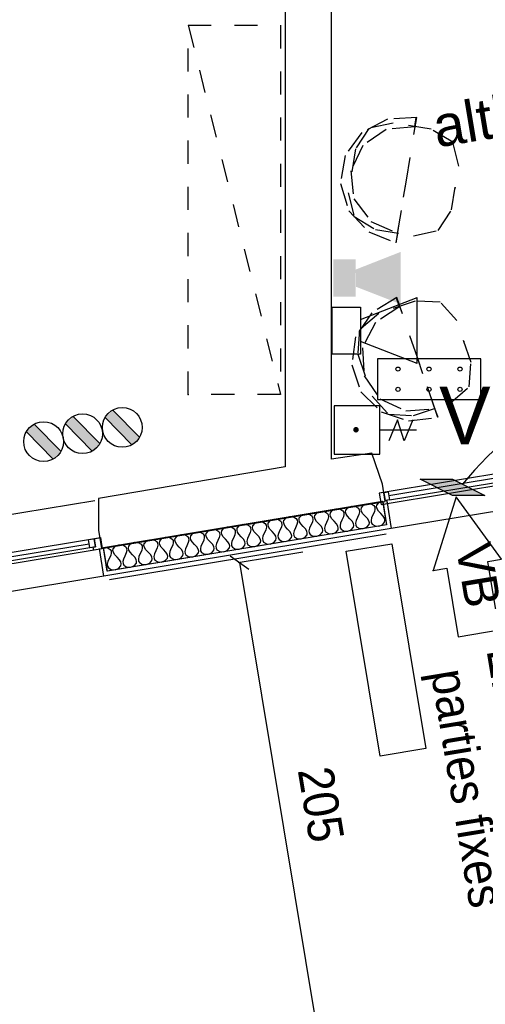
# Model space of a CAD drawing. Header units: millimetres. Extents: x -15 to 127, y -65 to 67.
# Tile 258 of 476: x 38.78 to 40.8, y -6.54 to -2.27. Entities that reach past the tile are written whole.
import ezdxf

# ---------------------------------------------------------------- set-up
doc = ezdxf.new("R2010")
doc.units = ezdxf.units.MM
doc.header["$MEASUREMENT"] = 0
doc.linetypes.add('PC_DASH_3', pattern=[0.055556, 0.027778, -0.027778])
doc.layers.add('Cfa', color=1, linetype='Continuous')
doc.layers.add('structure rdc', color=7, linetype='Continuous')
doc.styles.get("Standard").update_dxf_attribs({"font": 'BKANT.TTF'})

# ---------------------------------------------------------------- blocks, each defined once
blk = doc.blocks.new('BG')
for p, q in [((-0.047, -0.317), (-0.046, -0.771)), ((0.078, -0.538), (-0.181, -0.429)), ((-0.181, -0.621), (0.078, -0.538)), ((0.078, -0.728), (-0.181, -0.621))]:
    blk.add_line(p, q)
blk.add_lwpolyline([(-0.347, 0.246), (-0.347, -0.317), (0.252, -0.317), (0.252, 0.246)], close=True)
at = {"const_width": 0.0341}
blk.add_lwpolyline([(-0.063, -0.024, 1), (-0.029, -0.024, 1)], format="xyb", close=True, dxfattribs=at)
blk = doc.blocks.new('BDR')
for p, q in [((-0.217, 0.129), (0.124, 0.469)), ((-0.123, 0.033), (0.222, 0.37))]:
    blk.add_line(p, q)
blk.add_circle((0.002, 0.25), 0.251)
blk.add_solid([(-0.219, 0.137), (0.124, 0.469), (-0.123, 0.033), (0.222, 0.37)])
blk = doc.blocks.new('QGACHE')
for p, q in [((-0.088, 0.014), (0.112, 0.414)), ((0.112, 0.414), (0.112, 0.014)), ((0.112, 0.364), (0.112, 0.164)), ((-0.088, -0.186), (-0.088, 0.014)), ((0.112, 0.014), (-0.088, -0.386)), ((-0.088, -0.386), (-0.088, 0.014))]:
    blk.add_line(p, q)
blk.add_solid([(-0.085, 0.019), (0.112, 0.41), (-0.088, -0.378), (0.111, 0.011)])
blk = doc.blocks.new('SIP')
for p, q in [((0.0026, 0.0698), (0.3026, 0.1865)), ((0.3026, -0.1635), (0.3026, 0.1865)), ((-0.1474, 0.1365), (0.0026, 0.1365)), ((-0.1474, -0.1135), (-0.1474, 0.1365)), ((0.0026, 0.1365), (0.0026, -0.1135)), ((0.3026, -0.1635), (0.0026, -0.0469)), ((0.0026, -0.1135), (-0.1474, -0.1135))]:
    blk.add_line(p, q)
blk = doc.blocks.new('SIREFRA')
for points in [[(0.1497, 0.182), (0.4484, 0.2994), (0.1519, 0.0667), (0.4484, -0.0486)], [(0, 0.25), (0.15, 0.25), (0, 0), (0.15, 0)]]:
    blk.add_solid(points)
blk = doc.blocks.new('SC')
for p, q in [((-0.669, 0.006), (-0.669, 0.506)), ((-0.669, 0.506), (0.581, 0.506)), ((0.581, 0.506), (0.581, 0.006)), ((0.581, 0.006), (-0.669, 0.006))]:
    blk.add_line(p, q)
at = {"const_width": 0.05}
for points in [[(-0.444, 0.381, 1), (-0.394, 0.381, 1)], [(-0.069, 0.381, 1), (-0.019, 0.381, 1)], [(0.306, 0.381, 1), (0.356, 0.381, 1)], [(-0.444, 0.131, 1), (-0.394, 0.131, 1)], [(-0.069, 0.131, 1), (-0.019, 0.131, 1)], [(0.306, 0.131, 1), (0.356, 0.131, 1)]]:
    blk.add_lwpolyline(points, format="xyb", close=True, dxfattribs=at)
blk = doc.blocks.new('PD_4905')
at = {"layer": 'structure rdc', "color": 0}
for points in [[(39.8225, -30.8641), (41.0312, -30.6637), (41.0482, -30.7658), (39.8395, -30.9663), (39.8225, -30.8641)], [(39.8225, -30.8641), (39.8389, -30.8647), (39.8517, -30.8724), (39.8553, -30.8792), (39.8562, -30.8881), (39.8539, -30.8991), (39.8478, -30.9124), (39.8417, -30.9257), (39.8394, -30.9368), (39.8403, -30.9456), (39.8439, -30.9524), (39.8567, -30.9601), (39.8731, -30.9607), (39.8884, -30.9549), (39.898, -30.9434), (39.8992, -30.9359), (39.8972, -30.9272), (39.8915, -30.9175), (39.8814, -30.9068), (39.8713, -30.8962), (39.8655, -30.8865), (39.8636, -30.8778), (39.8648, -30.8703), (39.8744, -30.8588), (39.8897, -30.853), (39.9061, -30.8536), (39.9189, -30.8613), (39.9224, -30.8681), (39.9234, -30.8769), (39.9211, -30.888), (39.9149, -30.9013), (39.9088, -30.9146), (39.9065, -30.9256), (39.9075, -30.9345), (39.911, -30.9413), (39.9238, -30.949), (39.9402, -30.9496), (39.9555, -30.9437), (39.9651, -30.9323), (39.9663, -30.9247), (39.9644, -30.916), (39.9586, -30.9063), (39.9485, -30.8957), (39.9384, -30.8851), (39.9327, -30.8754), (39.9307, -30.8667), (39.9319, -30.8591), (39.9415, -30.8477), (39.9568, -30.8419), (39.9732, -30.8424), (39.986, -30.8501), (39.9896, -30.8569), (39.9905, -30.8658), (39.9882, -30.8768), (39.9821, -30.8901), (39.976, -30.9035), (39.9737, -30.9145), (39.9746, -30.9234), (39.9782, -30.9301), (39.991, -30.9379), (40.0073, -30.9384), (40.0227, -30.9326), (40.0323, -30.9212), (40.0335, -30.9136), (40.0315, -30.9049), (40.0258, -30.8952), (40.0157, -30.8846), (40.0056, -30.874), (39.9998, -30.8643), (39.9979, -30.8556), (39.9991, -30.848), (40.0087, -30.8366), (40.024, -30.8307), (40.0404, -30.8313), (40.0532, -30.839), (40.0567, -30.8458), (40.0577, -30.8547), (40.0554, -30.8657), (40.0492, -30.879), (40.0431, -30.8923), (40.0408, -30.9034), (40.0418, -30.9122), (40.0453, -30.919), (40.0581, -30.9267), (40.0745, -30.9273), (40.0898, -30.9215), (40.0994, -30.91), (40.1006, -30.9025), (40.0987, -30.8938), (40.0929, -30.8841), (40.0828, -30.8734), (40.0727, -30.8628), (40.067, -30.8531), (40.065, -30.8444), (40.0662, -30.8369), (40.0758, -30.8254), (40.0911, -30.8196), (40.1075, -30.8202), (40.1203, -30.8279), (40.1239, -30.8347), (40.1248, -30.8435), (40.1225, -30.8546), (40.1164, -30.8679), (40.1103, -30.8812), (40.108, -30.8922), (40.1089, -30.9011), (40.1125, -30.9079), (40.1253, -30.9156), (40.1416, -30.9162), (40.157, -30.9103), (40.1666, -30.8989), (40.1678, -30.8913), (40.1658, -30.8826), (40.1601, -30.8729), (40.15, -30.8623), (40.1399, -30.8517), (40.1341, -30.842), (40.1322, -30.8333), (40.1334, -30.8257), (40.143, -30.8143), (40.1583, -30.8085), (40.1747, -30.809), (40.1875, -30.8167), (40.191, -30.8235), (40.192, -30.8324), (40.1897, -30.8434), (40.1835, -30.8567), (40.1774, -30.8701), (40.1751, -30.8811), (40.176, -30.89), (40.1796, -30.8967), (40.1924, -30.9045), (40.2088, -30.905), (40.2241, -30.8992), (40.2337, -30.8878), (40.2349, -30.8802), (40.233, -30.8715), (40.2272, -30.8618), (40.2171, -30.8512), (40.207, -30.8406), (40.2013, -30.8308), (40.1993, -30.8222), (40.2005, -30.8146), (40.2101, -30.8032), (40.2254, -30.7973), (40.2418, -30.7979), (40.2546, -30.8056), (40.2582, -30.8124), (40.2591, -30.8213), (40.2568, -30.8323), (40.2507, -30.8456), (40.2446, -30.8589), (40.2423, -30.87), (40.2432, -30.8788), (40.2468, -30.8856), (40.2596, -30.8933), (40.2759, -30.8939), (40.2913, -30.8881), (40.3009, -30.8766), (40.3021, -30.8691), (40.3001, -30.8604), (40.2944, -30.8507), (40.2843, -30.84), (40.2742, -30.8294), (40.2684, -30.8197), (40.2665, -30.811), (40.2677, -30.8034), (40.2773, -30.792), (40.2926, -30.7862), (40.309, -30.7868), (40.3218, -30.7945), (40.3253, -30.8013), (40.3263, -30.8101), (40.324, -30.8212), (40.3178, -30.8345), (40.3117, -30.8478), (40.3094, -30.8588), (40.3103, -30.8677), (40.3139, -30.8745), (40.3267, -30.8822), (40.3431, -30.8827), (40.3584, -30.8769), (40.368, -30.8655), (40.3692, -30.8579), (40.3672, -30.8492), (40.3615, -30.8395), (40.3514, -30.8289), (40.3413, -30.8183), (40.3356, -30.8086), (40.3336, -30.7999), (40.3348, -30.7923), (40.3444, -30.7809), (40.3597, -30.7751), (40.3761, -30.7756), (40.3889, -30.7833), (40.3925, -30.7901), (40.3934, -30.799), (40.3911, -30.81), (40.385, -30.8233), (40.3789, -30.8366), (40.3766, -30.8477), (40.3775, -30.8566), (40.3811, -30.8633), (40.3939, -30.8711), (40.4102, -30.8716), (40.4256, -30.8658), (40.4352, -30.8544), (40.4364, -30.8468), (40.4344, -30.8381), (40.4287, -30.8284), (40.4186, -30.8178), (40.4085, -30.8071), (40.4027, -30.7974), (40.4008, -30.7888), (40.402, -30.7812), (40.4116, -30.7697), (40.4269, -30.7639), (40.4433, -30.7645), (40.4561, -30.7722), (40.4596, -30.779), (40.4606, -30.7879), (40.4583, -30.7989), (40.4521, -30.8122), (40.446, -30.8255), (40.4437, -30.8366), (40.4446, -30.8454), (40.4482, -30.8522), (40.461, -30.8599), (40.4774, -30.8605), (40.4927, -30.8547), (40.5023, -30.8432), (40.5035, -30.8357), (40.5015, -30.827), (40.4958, -30.8173), (40.4857, -30.8066), (40.4756, -30.796), (40.4699, -30.7863), (40.4679, -30.7776), (40.4691, -30.77), (40.4787, -30.7586), (40.494, -30.7528), (40.5104, -30.7534), (40.5232, -30.7611), (40.5268, -30.7679), (40.5277, -30.7767), (40.5254, -30.7878), (40.5193, -30.8011), (40.5132, -30.8144), (40.5109, -30.8254), (40.5118, -30.8343), (40.5154, -30.8411), (40.5282, -30.8488), (40.5445, -30.8493), (40.5599, -30.8435), (40.5695, -30.8321), (40.5707, -30.8245), (40.5687, -30.8158), (40.563, -30.8061), (40.5529, -30.7955), (40.5428, -30.7849), (40.537, -30.7752), (40.5351, -30.7665), (40.5362, -30.7589), (40.5459, -30.7475), (40.5612, -30.7417), (40.5776, -30.7422), (40.5904, -30.7499), (40.5939, -30.7567), (40.5949, -30.7656), (40.5926, -30.7766), (40.5864, -30.7899), (40.5803, -30.8032), (40.578, -30.8143), (40.5789, -30.8231), (40.5825, -30.8299), (40.5953, -30.8376), (40.6117, -30.8382), (40.627, -30.8324), (40.6366, -30.821), (40.6378, -30.8134), (40.6358, -30.8047), (40.6301, -30.795), (40.62, -30.7844), (40.6099, -30.7737), (40.6042, -30.764), (40.6022, -30.7553), (40.6034, -30.7478), (40.613, -30.7363), (40.6283, -30.7305), (40.6447, -30.7311), (40.6575, -30.7388), (40.6611, -30.7456), (40.662, -30.7544), (40.6597, -30.7655), (40.6536, -30.7788), (40.6475, -30.7921), (40.6452, -30.8031), (40.6461, -30.812), (40.6497, -30.8188), (40.6625, -30.8265), (40.6788, -30.8271), (40.6942, -30.8213), (40.7038, -30.8098), (40.705, -30.8022), (40.703, -30.7936), (40.6973, -30.7839), (40.6872, -30.7732), (40.6771, -30.7626), (40.6713, -30.7529), (40.6693, -30.7442), (40.6705, -30.7366), (40.6802, -30.7252), (40.6955, -30.7194), (40.7119, -30.7199), (40.7246, -30.7277), (40.7282, -30.7344), (40.7292, -30.7433), (40.7269, -30.7544), (40.7207, -30.7677), (40.7146, -30.781), (40.7123, -30.792), (40.7132, -30.8009), (40.7168, -30.8077), (40.7296, -30.8154), (40.746, -30.8159), (40.7613, -30.8101), (40.7709, -30.7987), (40.7721, -30.7911), (40.7701, -30.7824), (40.7644, -30.7727), (40.7543, -30.7621), (40.7442, -30.7515), (40.7385, -30.7418), (40.7365, -30.7331), (40.7377, -30.7255), (40.7473, -30.7141), (40.7626, -30.7083), (40.779, -30.7088), (40.7918, -30.7165), (40.7954, -30.7233), (40.7963, -30.7322), (40.794, -30.7432), (40.7879, -30.7565), (40.7818, -30.7698), (40.7795, -30.7809), (40.7804, -30.7897), (40.784, -30.7965), (40.7968, -30.8042), (40.8131, -30.8048), (40.8285, -30.799), (40.8381, -30.7876), (40.8393, -30.78), (40.8373, -30.7713), (40.8315, -30.7616), (40.8215, -30.751), (40.8114, -30.7403), (40.8056, -30.7306), (40.8036, -30.7219), (40.8048, -30.7144), (40.8145, -30.7029), (40.8298, -30.6971), (40.8462, -30.6977), (40.8589, -30.7054), (40.8625, -30.7122), (40.8635, -30.721), (40.8612, -30.7321), (40.855, -30.7454), (40.8489, -30.7587), (40.8466, -30.7697), (40.8475, -30.7786), (40.8511, -30.7854), (40.8639, -30.7931), (40.8803, -30.7937), (40.8956, -30.7878), (40.9052, -30.7764), (40.9064, -30.7688), (40.9044, -30.7602), (40.8987, -30.7504), (40.8886, -30.7398), (40.8785, -30.7292), (40.8728, -30.7195), (40.8708, -30.7108), (40.872, -30.7032), (40.8816, -30.6918), (40.8969, -30.686), (40.9133, -30.6865), (40.9261, -30.6943), (40.9297, -30.701), (40.9306, -30.7099), (40.9283, -30.7209), (40.9222, -30.7343), (40.9161, -30.7476), (40.9138, -30.7586), (40.9147, -30.7675), (40.9183, -30.7743), (40.9311, -30.782), (40.9474, -30.7825), (40.9628, -30.7767), (40.9724, -30.7653), (40.9736, -30.7577), (40.9716, -30.749), (40.9658, -30.7393), (40.9558, -30.7287), (40.9457, -30.7181), (40.9399, -30.7084), (40.9379, -30.6997), (40.9391, -30.6921), (40.9488, -30.6807), (40.9641, -30.6748), (40.9805, -30.6754), (40.9932, -30.6831), (40.9968, -30.6899), (40.9978, -30.6988), (40.9955, -30.7098), (40.9893, -30.7231), (40.9832, -30.7364), (40.9809, -30.7475), (40.9818, -30.7563), (40.9854, -30.7631), (40.9982, -30.7708), (41.0146, -30.7714), (41.0299, -30.7656), (41.0395, -30.7541), (41.0407, -30.7466), (41.0387, -30.7379), (41.033, -30.7282), (41.0229, -30.7176), (41.0128, -30.7069), (41.0071, -30.6972), (41.0051, -30.6885), (41.0063, -30.681), (41.0159, -30.6695), (41.0312, -30.6637)]]:
    blk.add_lwpolyline(points, dxfattribs=at)
blk = doc.blocks.new('PD_4947')
at = {"layer": 'structure rdc', "color": 0}
for p, q in [((39.082, -30.9604), (39.7601, -30.848)), ((39.763, -30.8657), (39.0849, -30.9781))]:
    blk.add_line(p, q, dxfattribs=at)
for points in [[(39.8175, -30.8703), (39.0349, -31), (39.0268, -30.9514), (39.8094, -30.8216), (39.8175, -30.8703)], [(39.7876, -30.8616), (39.763, -30.8657), (39.7572, -30.8303), (39.7817, -30.8262), (39.7876, -30.8616)], [(39.8094, -30.8216), (39.8175, -30.8703), (39.7806, -30.8764), (39.7784, -30.8631), (39.7876, -30.8616), (39.7817, -30.8262), (39.8094, -30.8216)], [(39.0268, -30.9514), (39.0349, -31), (39.0718, -30.9939), (39.0696, -30.9806), (39.0604, -30.9822), (39.0545, -30.9468), (39.0268, -30.9514)], [(39.0849, -30.9781), (39.0604, -30.9822), (39.0545, -30.9468), (39.0791, -30.9427), (39.0849, -30.9781)]]:
    blk.add_lwpolyline(points, dxfattribs=at)
blk.add_point((39.0349, -31), dxfattribs=at)
blk = doc.blocks.new('PD_5008')
at = {"layer": 'structure rdc', "color": 0}
blk.add_line((43.5332, -31.1284), (43.4019, -30.3371), dxfattribs=at)
for points in [[(43.5214, -31.1799), (43.3742, -30.2921), (43.4137, -30.2855), (43.5609, -31.1734), (43.5214, -31.1799)], [(43.3742, -30.2921), (43.4137, -30.2855), (43.4217, -30.3338), (43.3822, -30.3403), (43.3742, -30.2921)], [(43.5134, -31.1317), (43.5529, -31.1251), (43.5609, -31.1734), (43.5214, -31.1799), (43.5134, -31.1317)]]:
    blk.add_lwpolyline(points, dxfattribs=at)
blk = doc.blocks.new('PD_5009')
at = {"layer": 'structure rdc', "color": 0}
blk.add_line((41.7966, -31.4164), (41.6654, -30.625), dxfattribs=at)
for points in [[(41.7849, -31.4679), (41.6376, -30.58), (41.6771, -30.5735), (41.8243, -31.4614), (41.7849, -31.4679)], [(41.6376, -30.58), (41.6771, -30.5735), (41.6851, -30.6217), (41.6456, -30.6283), (41.6376, -30.58)], [(41.7769, -31.4196), (41.8163, -31.4131), (41.8243, -31.4614), (41.7849, -31.4679), (41.7769, -31.4196)]]:
    blk.add_lwpolyline(points, dxfattribs=at)
blk = doc.blocks.new('PD_5007')
at = {"layer": 'structure rdc', "color": 0}
blk.add_line((42.5577, -30.6317), (42.5065, -30.3228), dxfattribs=at)
for points in [[(43.4567, -30.2805), (43.4477, -30.2262), (43.3885, -30.2361), (43.3909, -30.2509), (43.4057, -30.2484), (43.4123, -30.2879), (43.4567, -30.2805)], [(41.5937, -30.5894), (41.5847, -30.5352), (41.6439, -30.5254), (41.6463, -30.5402), (41.6315, -30.5426), (41.6381, -30.5821), (41.5937, -30.5894)]]:
    blk.add_lwpolyline(points, dxfattribs=at)
for centre, start, end in [((41.6367, -30.5832), 279.4153, 9.4153), ((43.4124, -30.2887), 189.4153, 279.4153)]:
    blk.add_arc(centre, 0.9, start, end, dxfattribs=at)
blk.add_point((43.4477, -30.2262), dxfattribs=at)
at = {"layer": 'structure rdc'}
for name in ['PD_5008', 'PD_5009']:
    blk.add_blockref(name, (0, 0), dxfattribs=at)
blk = doc.blocks.new('PD_5010')
at = {"layer": 'structure rdc', "color": 0}
for p, q in [((41.5716, -30.5555), (41.0586, -30.6406)), ((41.0615, -30.6583), (41.5745, -30.5732))]:
    blk.add_line(p, q, dxfattribs=at)
for points in [[(41.0242, -30.6781), (41.6162, -30.5799), (41.6081, -30.5313), (41.0162, -30.6294), (41.0242, -30.6781)], [(41.5686, -30.5378), (41.5872, -30.5347), (41.5931, -30.5701), (41.5745, -30.5732), (41.5686, -30.5378)], [(41.6081, -30.5313), (41.6162, -30.5799), (41.5883, -30.5846), (41.5861, -30.5713), (41.5931, -30.5701), (41.5872, -30.5347), (41.6081, -30.5313)], [(41.0162, -30.6294), (41.0242, -30.6781), (41.0521, -30.6735), (41.0499, -30.6602), (41.0429, -30.6614), (41.0371, -30.626), (41.0162, -30.6294)], [(41.0371, -30.626), (41.0556, -30.6229), (41.0615, -30.6583), (41.0429, -30.6614), (41.0371, -30.626)]]:
    blk.add_lwpolyline(points, dxfattribs=at)
blk.add_point((41.6162, -30.5799), dxfattribs=at)
blk = doc.blocks.new('PD_5011')
at = {"layer": 'structure rdc', "color": 0}
for p, q in [((43.4515, -30.2438), (43.9645, -30.1587)), ((43.9674, -30.1764), (43.4544, -30.2615))]:
    blk.add_line(p, q, dxfattribs=at)
for points in [[(44.0091, -30.1831), (43.4172, -30.2813), (43.4091, -30.2326), (44.001, -30.1345), (44.0091, -30.1831)], [(43.986, -30.1733), (43.9674, -30.1764), (43.9616, -30.141), (43.9801, -30.1379), (43.986, -30.1733)], [(44.001, -30.1345), (44.0091, -30.1831), (43.9812, -30.1878), (43.979, -30.1745), (43.986, -30.1733), (43.9801, -30.1379), (44.001, -30.1345)], [(43.4091, -30.2326), (43.4172, -30.2813), (43.445, -30.2767), (43.4428, -30.2634), (43.4359, -30.2646), (43.43, -30.2292), (43.4091, -30.2326)], [(43.4544, -30.2615), (43.4359, -30.2646), (43.43, -30.2292), (43.4486, -30.2261), (43.4544, -30.2615)]]:
    blk.add_lwpolyline(points, dxfattribs=at)
blk.add_point((43.4172, -30.2813), dxfattribs=at)
blk = doc.blocks.new('PD_5006')
at = {"layer": 'structure rdc'}
for name in ['PD_5011', 'PD_5007', 'PD_5010']:
    blk.add_blockref(name, (0, 0), dxfattribs=at)
blk = doc.blocks.new('PD_5109')
at = {"layer": 'structure rdc', "color": 0, "linetype": 'PC_DASH_3'}
for p, q in [((41.1753, -29.0017), (41.169, -29.0401)), ((41.0898, -29.5437), (41.0965, -29.5031))]:
    blk.add_line(p, q, dxfattribs=at)
for points in [[(41.134, -29.2725), (41.179, -29.0012), (41.0518, -29.0078), (40.9409, -29.0667), (40.8682, -29.1664), (40.8482, -29.2872), (40.8848, -29.405), (40.9707, -29.4966), (41.089, -29.5438), (41.134, -29.2725)], [(40.9135, -29.1372), (40.8819, -29.3273), (40.9074, -29.4301), (41.0009, -29.4864), (41.1648, -29.5136), (41.2715, -29.4904), (41.3288, -29.4014), (41.3603, -29.2113), (41.3348, -29.1085), (41.2414, -29.0522), (41.0774, -29.025), (40.9708, -29.0481), (40.9135, -29.1372)], [(41.134, -29.2725), (41.1722, -29.0418), (41.1722, -29.0418), (41.0468, -29.0528), (40.9448, -29.1226), (40.8934, -29.2326), (40.9065, -29.3533), (40.9806, -29.4524), (41.0957, -29.5032), (41.134, -29.2725)]]:
    blk.add_lwpolyline(points, dxfattribs=at)
blk = doc.blocks.new('PD_5108')
at = {"layer": 'structure rdc', "color": 0}
blk.add_point((41.3446, -29.3063), dxfattribs=at)
at = {"layer": 'structure rdc'}
blk.add_blockref('PD_5109', (0, 0), dxfattribs=at)
blk = doc.blocks.new('PD_5282')
at = {"layer": 'structure rdc', "color": 0, "linetype": 'PC_DASH_3'}
blk.add_line((40.1894, -28.6014), (40.5894, -30.2014), dxfattribs=at)
blk.add_lwpolyline([(40.5894, -28.6014), (40.5894, -30.2014), (40.1894, -30.2014), (40.1894, -28.6014), (40.5894, -28.6014)], dxfattribs=at)
blk = doc.blocks.new('PD_5281')
at = {"layer": 'structure rdc', "color": 0}
blk.add_point((40.1894, -30.2014), dxfattribs=at)
at = {"layer": 'structure rdc'}
blk.add_blockref('PD_5282', (0, 0), dxfattribs=at)
blk = doc.blocks.new('PD_5304')
at = {"layer": 'structure rdc', "color": 0, "linetype": 'PC_DASH_3'}
for p, q in [((41.0897, -29.7831), (41.1023, -29.82)), ((41.2709, -30.3011), (41.2576, -30.2622))]:
    blk.add_line(p, q, dxfattribs=at)
for points in [[(41.1815, -30.0413), (41.0927, -29.781), (40.9837, -29.847), (40.9139, -29.9514), (40.8971, -30.0736), (40.9366, -30.1895), (41.0246, -30.2759), (41.1437, -30.316), (41.2703, -30.3016), (41.1815, -30.0413)], [(40.9231, -30.0264), (40.9853, -30.2088), (41.0564, -30.2873), (41.1654, -30.2927), (41.3227, -30.239), (41.4057, -30.1682), (41.414, -30.0626), (41.3518, -29.8802), (41.2807, -29.8017), (41.1717, -29.7964), (41.0144, -29.85), (40.9315, -29.9208), (40.9231, -30.0264)], [(41.1814, -30.0413), (41.106, -29.82), (41.106, -29.82), (41.0007, -29.889), (40.9438, -29.9988), (40.9506, -30.12), (41.0193, -30.2201), (41.1314, -30.2723), (41.2569, -30.2626), (41.1814, -30.0413)]]:
    blk.add_lwpolyline(points, dxfattribs=at)
blk = doc.blocks.new('PD_5303')
at = {"layer": 'structure rdc', "color": 0}
blk.add_point((41.3829, -29.9714), dxfattribs=at)
at = {"layer": 'structure rdc'}
blk.add_blockref('PD_5304', (0, 0), dxfattribs=at)
blk = doc.blocks.new('PD_5347')
at = {"layer": 'structure rdc', "color": 0}
blk.add_lwpolyline([(41.487, -30.9249), (41.5457, -30.9152), (41.3488, -30.6446), (41.2498, -30.9643), (41.3085, -30.9545), (41.3577, -31.2514), (41.5362, -31.2218), (41.487, -30.9249)], dxfattribs=at)
blk.add_point((41.2498, -30.9643), dxfattribs=at)
blk = doc.blocks.new('PD_5346')
at = {"layer": 'structure rdc'}
blk.add_blockref('PD_5347', (0, 0), dxfattribs=at)
at = {"layer": 'structure rdc', "color": 0, "insert": (41.4975, -30.8343), "char_height": 0.152135, "width": 0.282222, "attachment_point": 1, "rotation": 279.4153}
blk.add_mtext('{\\fArial|b0|i0|c0|p34;\\W0.98;VB}', dxfattribs=at)
blk = doc.blocks.new('PD_5362')
at = {"layer": 'structure rdc', "color": 0}
for p, q in [((40.3708, -30.9009), (40.4519, -30.959)), ((40.4113, -30.9299), (40.7467, -32.9523)), ((40.7873, -32.9813), (40.7061, -32.9233))]:
    blk.add_line(p, q, dxfattribs=at)
at = {"layer": 'structure rdc', "color": 0, "insert": (40.84, -31.9651), "char_height": 0.152135, "width": 0.352778, "attachment_point": 2, "rotation": 279.4153}
blk.add_mtext('{\\fHelvetica|b0|i0|c0|p0;\\W0.92;205}', dxfattribs=at)
blk = doc.blocks.new('PD_5361')
at = {"layer": 'structure rdc', "color": 0}
for p, q in [((40.6854, -30.8847), (40.4064, -30.9307)), ((41.0207, -32.9071), (40.7418, -32.9531))]:
    blk.add_line(p, q, dxfattribs=at)
at = {"layer": 'structure rdc'}
blk.add_blockref('PD_5362', (0, 0), dxfattribs=at)

msp = doc.modelspace()

# ---------------------------------------------------------------- linework, layer by layer
at = {"layer": 'Cfa', "color": 4}
msp.add_arc((42.0815, -5.4324), 1.7987, 61.3674, 140.3409, dxfattribs=at)
at = {"layer": 'structure rdc', "color": 0}
for p, q in [((39.1051, -4.3571), (35.9452, -4.8811)), ((39.1433, -4.5604), (40.353, -4.3598)), ((40.353, -4.3598), (40.3687, -4.4605)), ((40.37, -4.3572), (40.3887, -4.4775)), ((40.8714, -4.3974), (40.3887, -4.4775)), ((40.3887, -4.4775), (39.145, -4.6837)), ((40.3687, -4.4605), (39.1589, -4.6611)), ((40.3673, -4.5007), (39.1694, -4.6993)), ((39.145, -4.6837), (39.1263, -4.563)), ((39.1589, -4.6611), (39.1433, -4.5604)), ((39.145, -4.6837), (36.0098, -5.2036))]:
    msp.add_line(p, q, dxfattribs=at)
for points in [[(40.3626, -4.3599), (40.3503, -4.2847), (40.3047, -4.1509), (40.1298, -4.1766), (40.1298, 0.1098), (39.9298, 0.1098), (39.9298, -4.2098), (39.121, -4.3472), (39.121, -4.4844), (39.1343, -4.5636), (40.3626, -4.3599)], [(40.5386, -5.4306), (40.3413, -5.4633), (40.194, -4.5754), (40.3913, -4.5427), (40.5386, -5.4306)]]:
    msp.add_lwpolyline(points, dxfattribs=at)

# ---------------------------------------------------------------- block references
at = {"layer": 'Cfa'}
for name, p, xscale, yscale, zscale in [('SIREFRA', (40.138, -3.4729), 0.6499999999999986, 0.6499999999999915, 0.65), ('SIP', (40.2542, -3.6286), 0.816485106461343, 0.8164851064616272, 0.8164851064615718), ('SC', (40.5682, -3.7397), 0.3580351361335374, -0.352175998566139, 0.3580351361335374)]:
    msp.add_blockref(name, p, dxfattribs=dict(at, xscale=xscale, yscale=yscale, zscale=zscale))
for name, p, xscale, yscale, zscale, rotation in [('BDR', (39.139, -4.0382), 0.3430000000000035, 0.3430000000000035, 0.343, 270), ('BG', (40.2279, -4.0329), 0.3499221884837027, 0.3499221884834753, 0.3499221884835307, 90), ('BDR', (38.9671, -4.0656), 0.3430000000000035, 0.3430000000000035, 0.343, 270), ('BDR', (38.7984, -4.0996), 0.3430000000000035, 0.3430000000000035, 0.343, 270), ('QGACHE', (40.6492, -4.2939), 0.3500000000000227, 0.3499999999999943, 0.35, 270)]:
    msp.add_blockref(name, p, dxfattribs=dict(at, xscale=xscale, yscale=yscale, zscale=zscale, rotation=rotation))
at = {"layer": 'structure rdc'}
for name in ['PD_5281', 'PD_5108', 'PD_5303', 'PD_5006', 'PD_5346', 'PD_4905', 'PD_4947', 'PD_5361']:
    msp.add_blockref(name, (-0.6795, 26.3053), dxfattribs=at)

# ---------------------------------------------------------------- texts
at = {"layer": 'Cfa', "insert": (40.596, -4.1121), "char_height": 0.25, "attachment_point": 7}
msp.add_mtext('VB', dxfattribs=at)
at = {"layer": 'structure rdc', "color": 0, "attachment_point": 1}
for s, insert, char_height, width, rotation in [('{\\fArial|b0|i0|c0|p34;\\W0.98;altimétrie :+ 77.37}', (40.5574, -2.6511), 0.177491, 2.15175, 9.4153), ('{\\fArial|b0|i0|c0|p34;\\W0.98;altimétrie :+ 77.37}', (40.5574, -2.6511), 0.177491, 2.15175, 9.4153), ('{\\fHelvetica|b0|i0|c0|p0;\\W0.92;En all\\fArial|b0|i0|c0|p34;\x8f\\fHelvetica|b0|i0|c0|p0;ge des\\P parties fixes}', (40.9511, -4.9795), 0.152135, 1.287639, 279.4153)]:
    msp.add_mtext(s, dxfattribs=dict(at, insert=insert, char_height=char_height, width=width, rotation=rotation))

doc.saveas('drawing.dxf')
